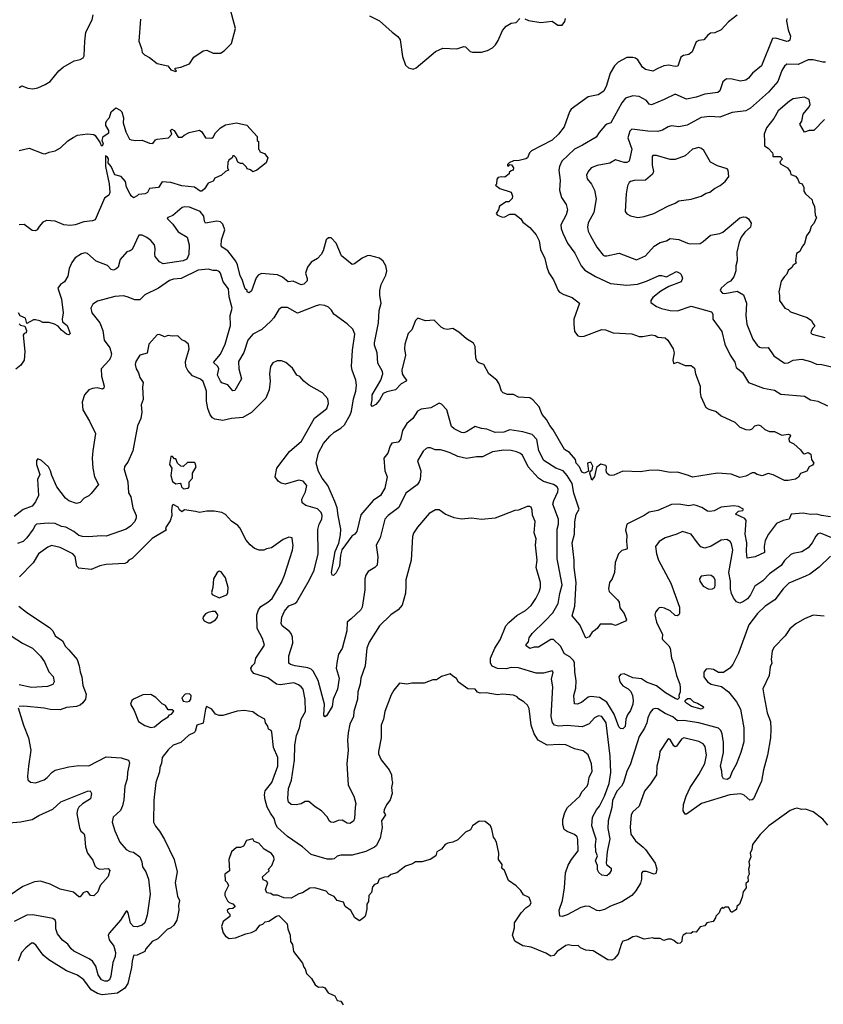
# Model space of a CAD drawing. Extents: x 1678431 to 1860718, y 384618 to 522882.
# Tile 371 of 473: x 1788279 to 1794748, y 427668 to 435597. Entities that reach past the tile are written whole.
import ezdxf

# ---------------------------------------------------------------- set-up
doc = ezdxf.new("R2010")
doc.units = 0

msp = doc.modelspace()

# ---------------------------------------------------------------- linework, layer by layer
at = {"layer": '0CON10XD'}
for points in [[(1789250.8, 435600.8), (1789237.5, 435425), (1789260, 435365), (1789265, 435333.3), (1789283.8, 435315), (1789325, 435291.9), (1789385, 435243.8), (1789470, 435225), (1789495, 435192.5), (1789535, 435180), (1789540, 435185), (1789530, 435195), (1789530, 435205), (1789575, 435213.3), (1789645, 435242.5), (1789681.2, 435295), (1789755, 435346.2), (1789785, 435352), (1789835, 435327.5), (1789895, 435328.1), (1789925, 435345.7), (1789984.4, 435405), (1790016, 435525), (1789958.1, 435745)], [(1788275, 435050), (1788295, 435063.8), (1788345, 435044.2), (1788385, 435040.6), (1788425, 435048.1), (1788485, 435074.4), (1788525, 435099.2), (1788595, 435185.8), (1788630, 435215), (1788717.5, 435265), (1788765, 435276.2), (1788790, 435290), (1788796.9, 435305), (1788801.9, 435425), (1788812.3, 435495), (1788862.9, 435595), (1788870.8, 435635)], [(1791095, 435628.6), (1791175, 435587.9), (1791277.3, 435497.3), (1791321.7, 435461.7), (1791341.5, 435435), (1791359.1, 435299.1), (1791385, 435231.2), (1791408.7, 435208.7), (1791445, 435198.6), (1791471.1, 435208.9), (1791625, 435340.4), (1791685, 435367.3), (1791798.3, 435361.7), (1791855, 435380.6), (1791867.4, 435377.4), (1791905, 435340.8), (1791925, 435334), (1791995.9, 435335.9), (1792045, 435348.6), (1792085, 435371.4), (1792109.4, 435395), (1792130.9, 435429.1), (1792165, 435508.8), (1792194.2, 435545), (1792235, 435568.6), (1792275, 435573.8), (1792305, 435606.7)], [(1794055, 435634), (1793985, 435579.2), (1793925, 435516.2), (1793875, 435491.2), (1793840.5, 435489.5), (1793817.3, 435472.7), (1793785, 435433.8), (1793745, 435430), (1793725, 435418.8), (1793691.7, 435338.3), (1793665, 435316.2), (1793622.7, 435307.3), (1793600, 435295), (1793576.6, 435223.4), (1793555, 435220.8), (1793505, 435230.8), (1793465, 435225.8), (1793415, 435204.4), (1793375, 435181.5), (1793315.9, 435195.9), (1793291.1, 435215), (1793253.8, 435273.8), (1793236.7, 435286.7), (1793215, 435291.5), (1793165, 435292.9), (1793095.3, 435254.7), (1793065.5, 435225), (1793031.8, 435165), (1793002.8, 435067.2), (1792979.7, 435020.3), (1792935, 434992.5), (1792855, 434976.2), (1792719.2, 434875), (1792705.8, 434855), (1792662.9, 434735), (1792615, 434675.6), (1792565, 434627.8), (1792399.7, 434540.3), (1792383.8, 434525), (1792366.7, 434485), (1792352.5, 434475), (1792298.3, 434461.7), (1792255, 434460), (1792220, 434445), (1792205, 434430), (1792205, 434420), (1792215, 434420), (1792225, 434430), (1792237, 434427), (1792252.5, 434405), (1792250, 434385), (1792235, 434380), (1792220, 434365), (1792220, 434355), (1792185, 434327.5), (1792155, 434332.5), (1792130, 434325), (1792118.3, 434311.7), (1792117.5, 434272.5), (1792110, 434265), (1792145, 434237.5), (1792235, 434207.5), (1792246.2, 434175), (1792243.8, 434156.2), (1792215, 434130), (1792195, 434128.8), (1792140, 434095), (1792133.3, 434065), (1792113.3, 434035), (1792125, 434022.5), (1792165, 434007.5), (1792185, 434010), (1792225, 434032), (1792265, 434030), (1792313.9, 433993.9), (1792330, 433965), (1792385, 433923.8), (1792435, 433863.8), (1792460, 433815), (1792472.2, 433745), (1792506.7, 433675), (1792521.1, 433605), (1792538.9, 433558.9), (1792575, 433501.2), (1792612, 433415), (1792625, 433402), (1792660, 433385), (1792725, 433360.8), (1792783.8, 433315), (1792740.5, 433185), (1792738.2, 433145), (1792745, 433086), (1792771.9, 433051.9), (1792795, 433045.3), (1792821.3, 433048.7), (1792965, 433102.5), (1792995, 433099.2), (1793055.6, 433075.6), (1793207.6, 433067.6), (1793265, 433044.3), (1793294.4, 433044.4), (1793365, 433058.9), (1793393.1, 433053.1), (1793415, 433040), (1793475, 433036), (1793496.7, 433015), (1793538.8, 432945), (1793546, 432915), (1793537.5, 432855), (1793540.7, 432830.7), (1793545, 432827.5), (1793575, 432838.8), (1793636.7, 432813.3), (1793685, 432811.2), (1793710.7, 432790.7), (1793717.8, 432745), (1793756.2, 432645), (1793755.6, 432595), (1793762.1, 432562.1), (1793803.2, 432473.2), (1793825, 432459.2), (1793885, 432440.8), (1793925.6, 432405.6), (1794036.2, 432356.2), (1794076.5, 432316.5), (1794125, 432295.7), (1794155, 432294), (1794175, 432301.2), (1794197.5, 432325), (1794225, 432333.8), (1794245, 432325.8), (1794277.3, 432297.3), (1794315, 432280), (1794355, 432280), (1794415, 432250.8), (1794465, 432258.8), (1794480, 432255), (1794483.3, 432245), (1794471.2, 432225), (1794471.4, 432201.4), (1794510.3, 432180.3), (1794562.7, 432132.7), (1794585, 432103.3), (1794595, 432100), (1794625, 432112.5), (1794647, 432097), (1794652.5, 432055), (1794670, 432025), (1794659.3, 432010.7), (1794632.5, 431995), (1794615, 431962.5), (1794565, 431943.3), (1794546.8, 431913.2), (1794525, 431896), (1794465, 431886.2), (1794435, 431886.7), (1794345, 431931.2), (1794305, 431942.5), (1794255, 431922.5), (1794215, 431933.3), (1794195, 431946.7), (1794175, 431946.7), (1794125, 431922), (1794075, 431911.4), (1794005, 431937.8), (1793895, 431944.4), (1793695, 431913.3), (1793662.5, 431925), (1793575, 431954.2), (1793515, 431950.8), (1793415, 431969.4), (1793342.4, 431967.6), (1793275, 431956.7), (1793135, 431962.5), (1793061.7, 431928.3), (1793043.6, 431926.4), (1793025, 431930), (1793005.9, 431945.9), (1792998.8, 431965), (1793002.5, 431995), (1792996.4, 432006.4), (1792957.7, 432017.7), (1792920.6, 431989.4), (1792905, 431917.5), (1792885, 431890), (1792867.5, 431945), (1792871.7, 431958.3), (1792887.3, 431972.7), (1792891.7, 432001.7), (1792875, 432032.5), (1792850, 432025), (1792858.3, 431961.7), (1792826, 431944), (1792805, 431952.9), (1792785.8, 431995.8), (1792758.8, 432025), (1792753.3, 432055), (1792705, 432112), (1792665, 432136), (1792574.1, 432294.1), (1792545, 432329.2), (1792518.2, 432378.2), (1792485, 432416.2), (1792472.9, 432445), (1792460.3, 432480.3), (1792410, 432535), (1792385, 432551.2), (1792295, 432555.8), (1792255, 432578.8), (1792205, 432578), (1792171.2, 432591.2), (1792156.1, 432606.1), (1792138.6, 432665), (1792120.8, 432695), (1792055.4, 432745.4), (1792015, 432819.2), (1791975, 432834.2), (1791962, 432845), (1791950, 432875), (1791944.2, 432965), (1791930.9, 432990.9), (1791875, 433026.2), (1791815, 433080), (1791765, 433111.2), (1791718.7, 433101.3), (1791695, 433106.9), (1791671.9, 433121.9), (1791615, 433178), (1791545, 433172), (1791485, 433193.3), (1791463.8, 433175), (1791435, 433098.8), (1791405, 433068.8), (1791378.8, 432985), (1791375.5, 432945), (1791384.3, 432895), (1791355.7, 432775.7), (1791358.6, 432745), (1791375, 432718.8), (1791393.3, 432695), (1791390, 432685), (1791348.6, 432665), (1791303.8, 432616.2), (1791235, 432599.4), (1791205, 432585.6), (1791176.3, 432533.7), (1791145, 432498.8), (1791115, 432482.5), (1791106.7, 432495), (1791115.8, 432535), (1791116, 432575), (1791187.1, 432692.9), (1791202.2, 432745), (1791200.5, 432765), (1791161.4, 432831.4), (1791156.9, 432915), (1791135.4, 432975), (1791135.3, 432995.3), (1791166.1, 433155), (1791171.1, 433255), (1791188.8, 433315), (1791177.5, 433375), (1791178, 433415), (1791188, 433465), (1791225, 433540), (1791232.9, 433575), (1791225.5, 433615.5), (1791205, 433651.2), (1791175, 433676.7), (1791135, 433686.7)], [(1792344.2, 435604.2), (1792375, 435589.2), (1792475, 435574.3), (1792565, 435584), (1792611.7, 435551.7), (1792645, 435553.8), (1792667.9, 435582.1), (1792672.2, 435605)], [(1794454.2, 435605), (1794451.4, 435585), (1794464.5, 435515), (1794484.4, 435465), (1794478.2, 435431.8), (1794467.5, 435422.5), (1794455, 435421.5), (1794365, 435448.9), (1794338, 435445), (1794249.4, 435225), (1794177.1, 435165), (1794145.4, 435124.6), (1794125, 435109.2), (1794080.9, 435100.9), (1794015, 435118.6), (1793968.8, 435121.2), (1793938, 435095), (1793915.7, 435025), (1793898.3, 435011.7), (1793795, 434995.9), (1793725, 434972), (1793645, 434957.5), (1793555, 434997.1), (1793465.6, 434954.4), (1793365, 434910), (1793345, 434915.8), (1793324, 434945), (1793265, 434978), (1793215, 434984), (1793155, 434966), (1793125, 434926), (1793038, 434765), (1793005, 434754.3), (1792988.3, 434741.7), (1792942.1, 434687.9), (1792919.3, 434650.7), (1792808.8, 434585), (1792745, 434554.4), (1792641.7, 434458.3), (1792623.1, 434415), (1792618.6, 434385), (1792628.5, 434305), (1792623.3, 434225), (1792640.6, 434165), (1792677.8, 434107.8), (1792687.8, 434065), (1792677.5, 434025), (1792634.4, 433945), (1792636.4, 433915), (1792651.2, 433878.8), (1792687.4, 433797.4), (1792746.7, 433716.7), (1792798.6, 433615), (1792828.8, 433578.8), (1792915, 433529.1), (1793033.7, 433473.7), (1793165, 433460), (1793252.8, 433467.2), (1793325, 433490.9), (1793425, 433535.6), (1793445, 433538.1), (1793485, 433527.1), (1793565, 433568), (1793592.5, 433555), (1793603.6, 433543.6), (1793613.3, 433515), (1793603.3, 433485), (1793505, 433449.5), (1793439.9, 433410.1), (1793375, 433360.8), (1793358, 433335), (1793360, 433320), (1793406, 433286), (1793445, 433270), (1793513.8, 433256.2)], [(1794764.1, 435255.9), (1794745, 435254.3), (1794665, 435272.5), (1794625, 435274), (1794545, 435236.9), (1794455, 435238.1), (1794436.3, 435223.7), (1794413.1, 435186.9), (1794380.2, 435099.8), (1794305.8, 435014.2), (1794162.5, 434885), (1794125, 434862.3), (1794015, 434849.4), (1793915, 434810.6), (1793835, 434816.7), (1793765, 434808.9), (1793652.4, 434747.6), (1793585, 434733.1), (1793525, 434743.1), (1793498.8, 434735), (1793453.8, 434706.2), (1793415, 434697.3), (1793335, 434698.5), (1793205, 434715.6), (1793191.3, 434698.7), (1793173.3, 434645), (1793206.5, 434555), (1793183.6, 434456.4), (1793165, 434446.9), (1793145, 434446.5), (1793075, 434468.6), (1793029.8, 434440.2), (1792926.2, 434423.8), (1792878.6, 434405), (1792854.6, 434375.4), (1792841.9, 434345), (1792846, 434315), (1792881.7, 434271.7), (1792905.7, 434225), (1792918.9, 434155), (1792901.1, 434045), (1792855, 433960), (1792850, 433925), (1792854.6, 433894.6), (1792872.9, 433855), (1792924.3, 433765), (1792975, 433700), (1792985, 433694.3), (1793005, 433695.6), (1793105, 433717.3), (1793245, 433663.3), (1793316, 433695), (1793385, 433774.2), (1793435, 433802.9), (1793485, 433815.8), (1793515, 433833.8), (1793585, 433828), (1793655, 433796), (1793675, 433792.5), (1793755, 433794.2), (1793779.7, 433810.3), (1793838.8, 433861.2), (1793915, 433874.2), (1793940, 433885), (1794075, 434001.9), (1794105, 434009.4), (1794127.1, 434007.1), (1794145, 433994), (1794167.3, 433957.3), (1794160.6, 433925), (1794115.3, 433884.7), (1794085.3, 433844.7), (1794069.6, 433805), (1794051.8, 433725), (1794054.2, 433655), (1794044.4, 433615.6), (1794044.4, 433575), (1794028.1, 433525), (1793999.3, 433490.7), (1793975, 433478.1), (1793924.6, 433435.4), (1793918.6, 433415), (1793935, 433395.7), (1793955, 433390.9), (1794055, 433410.8), (1794105, 433380), (1794129.4, 433315), (1794123.1, 433215), (1794131.1, 433145), (1794180.6, 433025), (1794215.6, 432975), (1794235, 432960.5), (1794255, 432954.4), (1794305, 432957.5), (1794348.6, 432888.6), (1794435, 432831.9), (1794465, 432834.4), (1794505, 432855.6), (1794575, 432862.5), (1794645, 432844.3), (1794693.1, 432823.1), (1794735, 432820), (1794905, 432779.2)], [(1794757.7, 434792.3), (1794670, 434705), (1794635, 434703.3), (1794595, 434690), (1794557.5, 434755), (1794575, 434780), (1794586.2, 434835), (1794634.1, 434895.9), (1794641.2, 434915), (1794633, 434953), (1794595, 434972), (1794505, 434958.6), (1794475, 434941.4), (1794385, 434864), (1794348, 434802), (1794290, 434725), (1794272.5, 434675), (1794273.3, 434615), (1794275, 434580), (1794303, 434563), (1794337.5, 434525), (1794342.5, 434515), (1794340, 434495), (1794400, 434495), (1794420, 434475), (1794398.3, 434451.7), (1794402.5, 434435), (1794460, 434405), (1794480, 434375), (1794485, 434350), (1794525, 434337.5), (1794543.6, 434313.6), (1794553.6, 434283.6), (1794577.5, 434275), (1794590, 434245), (1794590, 434215), (1794603.6, 434193.6), (1794657.5, 434145), (1794660, 434125), (1794677.5, 434095), (1794683.3, 434023.3), (1794692.5, 434005), (1794672.5, 433955), (1794649.3, 433930.7), (1794640, 433895), (1794612.5, 433855), (1794597.5, 433795), (1794573.9, 433766.1), (1794558.8, 433731.2), (1794532.5, 433715), (1794522.5, 433655), (1794530, 433635), (1794505, 433620), (1794495, 433600), (1794465, 433577.5), (1794455, 433547.5), (1794435, 433530), (1794408.3, 433491.7), (1794388.8, 433405), (1794396.2, 433375), (1794396.2, 433335), (1794436.7, 433275), (1794463.6, 433263.6), (1794483.9, 433243.9), (1794618.8, 433198.8), (1794652.5, 433175), (1794660, 433155), (1794677.5, 433135), (1794677.5, 433125), (1794661.2, 433108.8), (1794650, 433085), (1794647.5, 433075), (1794657.5, 433065), (1794758.8, 433038.8)], [(1788709.3, 434649.3), (1788745, 434665.6), (1788825, 434678), (1788875, 434671.2), (1788886, 434665), (1788926.1, 434606.1), (1788935, 434583.3), (1788945, 434583.3), (1788952.5, 434595), (1788943.3, 434625), (1788950, 434655), (1788996, 434685), (1788996, 434705), (1788973.3, 434745), (1788972, 434765), (1788980, 434785), (1789001.7, 434808.3), (1789014.6, 434855.4), (1789052, 434888), (1789088.9, 434868.9), (1789101.4, 434855), (1789114.1, 434805.9), (1789112.9, 434765), (1789132.5, 434695), (1789164, 434635), (1789175, 434628.6), (1789215, 434623.1), (1789265, 434627.5), (1789322.7, 434602.7), (1789350, 434600), (1789371.9, 434628.1), (1789385, 434634), (1789477.5, 434645), (1789502.5, 434675), (1789493.3, 434705), (1789503.8, 434716.2), (1789522.5, 434705), (1789555, 434650), (1789585, 434650), (1789603, 434667), (1789642.3, 434687.7), (1789725, 434705.8), (1789743.8, 434695), (1789774.3, 434644.3), (1789825, 434643.8), (1789835, 434650), (1789855.8, 434685), (1789896, 434725), (1789935, 434750), (1790025, 434766.9), (1790107.3, 434747.3), (1790190, 434655), (1790190, 434625), (1790200, 434615), (1790200, 434555), (1790210, 434545), (1790211.7, 434531.7), (1790248.3, 434518.3), (1790277.5, 434485), (1790262.5, 434445), (1790187.5, 434385), (1790155, 434372.5), (1790137, 434387), (1790110, 434395), (1790105, 434410), (1790075, 434440), (1790055, 434440), (1790035, 434450), (1790020, 434485), (1790005, 434500), (1789995, 434500), (1789990, 434485), (1789963.6, 434466.4), (1789953.6, 434446.4), (1789952.5, 434405), (1789960, 434385), (1789935, 434373.3), (1789904.1, 434345.9), (1789850, 434320), (1789835, 434297.5), (1789795, 434280), (1789766, 434235), (1789745, 434216.2), (1789732.5, 434215), (1789685, 434247.5), (1789585, 434258), (1789495, 434286.2), (1789425, 434290), (1789395, 434246.7), (1789325, 434236.7), (1789307.5, 434205), (1789290, 434195), (1789235, 434190), (1789225, 434177.5), (1789195, 434162.5), (1789175, 434177.5), (1789167.5, 434192.5), (1789138.3, 434248.3), (1789131.2, 434295), (1789095, 434333.8), (1789045, 434346.2), (1789015, 434413.3), (1788990, 434445), (1788992.5, 434475), (1788985, 434490), (1788970, 434500), (1788969.4, 434415), (1788998.9, 434275), (1789004.3, 434205), (1788996.2, 434185), (1788960.9, 434159.1), (1788887.5, 433985), (1788864, 433976), (1788795, 433970), (1788725, 433944.6), (1788685, 433940.5), (1788635, 433945.5), (1788564.4, 433975.6), (1788495, 433979.2), (1788464.3, 433965.7), (1788435, 433932.5), (1788420, 433905), (1788403.9, 433896.1), (1788380.3, 433900.3), (1788315, 433948), (1788275.7, 433945.7)], [(1788275, 434544.3), (1788355, 434563.3), (1788465, 434518.6), (1788485, 434517.1), (1788515, 434530), (1788565, 434540), (1788606.9, 434565), (1788665, 434621.1), (1788709.3, 434649.3)], [(1793255, 434004.4), (1793305, 434011.4), (1793383.6, 434036.4), (1793495, 434094.3), (1793555, 434118.1), (1793585, 434139.2), (1793685, 434150.6), (1793764.5, 434175.5), (1793805, 434200.8), (1793835, 434207.5), (1793872, 434238), (1793917.6, 434262.4), (1793957, 434293), (1793987.5, 434335), (1793982.5, 434385), (1793972.5, 434395), (1793895, 434418.8), (1793839.7, 434449.7), (1793785, 434543.3), (1793768.3, 434558.3), (1793745, 434567.5), (1793695, 434554.2), (1793635, 434500.6), (1793555, 434471.5), (1793515, 434471.5), (1793405, 434504.4), (1793375.8, 434504.2), (1793370, 434495), (1793370.6, 434425), (1793380.7, 434375), (1793373, 434353), (1793315, 434304.1), (1793225, 434301.8), (1793196.2, 434295), (1793184.2, 434285), (1793171.8, 434258.2), (1793159.4, 434195), (1793152.2, 434052.2), (1793165, 434033.8), (1793195, 434016.2), (1793255, 434004.4)], [(1791135, 433686.7), (1791095, 433696.7), (1791076.1, 433693.9), (1791035, 433676.2), (1790975, 433630), (1790955, 433626.7), (1790868, 433695), (1790825, 433796.7), (1790785, 433840), (1790765, 433840), (1790745, 433823.3), (1790722.9, 433735), (1790705.4, 433704.6), (1790676, 433675), (1790625, 433642.9), (1790595.6, 433605), (1790580, 433555), (1790593.2, 433513.2), (1790592.2, 433495), (1790565, 433467.1), (1790545, 433462), (1790480.7, 433490.7), (1790440, 433485), (1790393.2, 433523.2), (1790355, 433541.4), (1790225, 433552.9), (1790199.7, 433540.3), (1790182.2, 433517.8), (1790145, 433412.5), (1790125, 433397.5), (1790110, 433405), (1790110, 433415), (1790095, 433430), (1790085, 433453.3), (1790070.9, 433505), (1790054.4, 433535), (1790032.9, 433622.9), (1790017.7, 433652.3), (1789953.1, 433735), (1789908, 433765), (1789901.9, 433775), (1789903.5, 433825), (1789928.8, 433905), (1789915, 433949.2), (1789895, 433968.6), (1789865, 433975.6), (1789775, 433957.5), (1789766.7, 433975), (1789762, 434015), (1789731.5, 434051.5), (1789645, 434087.3), (1789609.1, 434090.9), (1789585.5, 434084.5), (1789510.3, 434019.7), (1789470, 434005), (1789466.2, 433995), (1789510.4, 433950.4), (1789555, 433887.8), (1789625.6, 433845), (1789643.5, 433785), (1789640.4, 433705), (1789625, 433667.8), (1789595, 433653.8), (1789435, 433632), (1789405, 433648), (1789370.5, 433690.5), (1789365.6, 433705.6), (1789369.3, 433755), (1789362.9, 433782.9), (1789335, 433819.2), (1789302.4, 433842.4), (1789265, 433862.5), (1789237.5, 433862.5), (1789183, 433747), (1789167.5, 433735), (1789141.4, 433728.6), (1789087.1, 433665), (1789070.8, 433605), (1789055, 433589.2), (1789035, 433580.8), (1789015.9, 433585.9), (1788985, 433616.2), (1788895, 433652.9), (1788824.1, 433714.1), (1788805, 433718), (1788777.5, 433712.5), (1788725, 433678), (1788697.4, 433642.6), (1788677.6, 433592.4), (1788665, 433532.5), (1788638.8, 433485), (1788606.1, 433463.9), (1788586.7, 433435), (1788615.8, 433345), (1788628.5, 433235), (1788621.5, 433185), (1788624.4, 433165), (1788660, 433135), (1788685, 433070), (1788675, 433060), (1788655, 433064.2), (1788615, 433095.8), (1788588.3, 433128.3), (1788560, 433145), (1788515, 433159.4), (1788465, 433158), (1788441.7, 433171.7), (1788405, 433180.8), (1788390.9, 433179.1), (1788335, 433150), (1788325, 433192.5), (1788282, 433212), (1788270, 433235)], [(1794805, 431592.6), (1794734.2, 431605), (1794695, 431614.7), (1794645, 431612.9), (1794585, 431623.5), (1794487.5, 431615), (1794472.5, 431575), (1794425, 431564.3), (1794370.9, 431539.1), (1794305.6, 431455), (1794278.3, 431401.7), (1794271.4, 431355), (1794274, 431305), (1794198.8, 431271.2), (1794135, 431260), (1794129.1, 431315), (1794130.9, 431385), (1794118.2, 431455), (1794127.5, 431565), (1794115, 431580.4), (1794040, 431615), (1794065, 431640), (1794100, 431645), (1794105.8, 431655), (1794065, 431675.5), (1794025, 431682.7), (1793925, 431672), (1793868.5, 431641.5), (1793835, 431636.2), (1793815, 431639.5), (1793769.2, 431669.2), (1793724.6, 431684.6), (1793705, 431688.9), (1793665, 431683.3), (1793585, 431696.8), (1793525, 431692.7), (1793415, 431644.5), (1793345, 431630.8), (1793306.4, 431603.6), (1793166.7, 431535), (1793156, 431485), (1793167, 431447), (1793163.1, 431395), (1793168.3, 431341.7), (1793165, 431334), (1793126.8, 431323.2), (1793099.4, 431295), (1793071.4, 431225), (1793065.8, 431145), (1793047.5, 431095), (1793025.7, 431065), (1793018.1, 431015), (1793025, 430991.2), (1793092, 430925), (1793104, 430905), (1793110.5, 430860.5), (1793144.2, 430814.2), (1793163.8, 430765), (1793155.7, 430754.3), (1793075, 430717.5), (1793045, 430728.8), (1792952, 430728), (1792927.5, 430695), (1792903.3, 430676.7), (1792887.5, 430665), (1792862.1, 430627.9), (1792835, 430615.7), (1792786.9, 430725), (1792725.8, 430795), (1792748.7, 430875), (1792759, 431065), (1792740.8, 431185), (1792741.6, 431245), (1792724.7, 431385), (1792744.7, 431455), (1792747.6, 431552.4), (1792758.8, 431611.2), (1792782.2, 431655), (1792738.8, 431785), (1792725, 431862), (1792685, 431927.3), (1792653.2, 431963.2), (1792594.4, 431984.4), (1792497.8, 432047.8), (1792457.7, 432125), (1792440.5, 432215), (1792405, 432255.5), (1792329.2, 432279.2), (1792225, 432292.9), (1792175, 432276.2), (1792105, 432272.5), (1792038.5, 432298.5), (1791995, 432304.5), (1791945, 432321.1), (1791875, 432277.1), (1791855, 432270), (1791835, 432271.5), (1791775, 432301.4), (1791755, 432322), (1791716.2, 432455), (1791675, 432500), (1791655, 432508), (1791588.2, 432471.8), (1791509.8, 432460.2), (1791481.2, 432445), (1791444, 432385), (1791395, 432346.2), (1791360.6, 432289.4), (1791344.5, 432215.5), (1791324.3, 432195.7), (1791275, 432186.7), (1791261.2, 432165), (1791242, 432105), (1791209.2, 432065), (1791219.2, 431965), (1791235.7, 431915), (1791217.1, 431825), (1791184.2, 431765), (1791124.4, 431725), (1791025, 431610), (1790991.8, 431475), (1790977.5, 431455), (1790953.2, 431436.8), (1790872.2, 431327.8), (1790860, 431285), (1790852.7, 431197.3), (1790825, 431143.3), (1790805, 431120), (1790795, 431122.5), (1790789.2, 431145), (1790819.1, 431315), (1790848.9, 431381.1), (1790862.4, 431447.6), (1790862.6, 431495), (1790843.1, 431605), (1790834.8, 431664.8), (1790815.7, 431715.7), (1790760.4, 431845), (1790714.1, 431904.1), (1790685, 431959.4), (1790666.5, 432025), (1790685, 432110), (1790724.7, 432185.3), (1790775, 432244.3), (1790810.8, 432275), (1790865, 432308.2), (1790892.7, 432335), (1790940, 432415), (1790949.6, 432445), (1790964.6, 432545), (1790983.6, 432605), (1790990, 432655), (1790985.7, 432695), (1790955.7, 432775), (1790950.6, 432805), (1790956.5, 432935), (1790975.7, 433065), (1790960.8, 433105), (1790915, 433147.1), (1790807.5, 433225), (1790788.3, 433258.3), (1790765, 433282.5), (1790735, 433295.7), (1790695, 433299.4), (1790665, 433293.1), (1790515, 433232.5), (1790435, 433278.9), (1790385, 433279.2), (1790365, 433263.8), (1790324.3, 433195), (1790301.2, 433168.8), (1790227.1, 433102.9), (1790155, 433065.4), (1790114.7, 433015.3), (1790082.3, 432917.7), (1790039.4, 432845), (1790042.2, 432785), (1790064.2, 432705), (1790009.7, 432610.3), (1789995, 432608.8), (1789955, 432656), (1789905, 432672.5), (1789894, 432685), (1789870.6, 432735), (1789882.2, 432785), (1789875, 432803.8), (1789840, 432835), (1789896.2, 432903.8), (1789934, 432985), (1789974.7, 433135), (1789973.3, 433215), (1789987.8, 433275), (1789965.9, 433365), (1789960.4, 433430.4), (1789917.9, 433485), (1789896.5, 433555), (1789885, 433568.6), (1789865, 433577.5), (1789835, 433577.3), (1789795, 433589.1), (1789715, 433579.2), (1789577.4, 433512.6), (1789517.9, 433507.9), (1789485, 433496), (1789395, 433435.9), (1789285, 433381.4), (1789245, 433341.2), (1789205, 433340), (1789145, 433364.2), (1789115, 433374.2), (1789045, 433366.4), (1788905, 433330.5), (1788868.6, 433305), (1788851.9, 433275), (1788860.6, 433235), (1788924.4, 433155), (1788947.5, 433095), (1788957.8, 433015), (1789004, 432955), (1789017.1, 432905), (1789011.1, 432875), (1789000, 432855), (1788934.4, 432785), (1788938, 432725), (1788960, 432645), (1788955, 432630), (1788945, 432622), (1788901.2, 432631.2), (1788865, 432628.1), (1788835, 432616.2), (1788800, 432575), (1788782.3, 432517.7), (1788786, 432455), (1788840.6, 432365), (1788888.6, 432265), (1788867.5, 432125), (1788862.5, 432065), (1788867.9, 431985), (1788880.5, 431915), (1788913.2, 431855), (1788855, 431780.3), (1788835, 431762.4), (1788797.3, 431742.7), (1788765, 431708.1), (1788735, 431701.9), (1788675, 431723.3), (1788647.1, 431745), (1788576.7, 431835), (1788537.8, 431925), (1788527.8, 431965), (1788509.4, 431995), (1788455, 432048), (1788425, 432060), (1788413.9, 432046.1), (1788414.2, 432015), (1788440.8, 431935), (1788422.9, 431895), (1788428.9, 431765), (1788406.6, 431713.4), (1788379.5, 431680.5), (1788307.6, 431652.4), (1788235, 431595.6)], [(1793513.8, 433256.2), (1793575, 433253.6), (1793685, 433290), (1793847.5, 433245), (1793858.9, 433225), (1793857.5, 433185), (1793930, 433085), (1793954.6, 432984.6), (1793998.6, 432895), (1794035, 432840), (1794045.8, 432795), (1794096, 432755), (1794146.7, 432675), (1794265, 432630), (1794354.4, 432614.4), (1794405, 432581.4), (1794595, 432564.2), (1794645.7, 432535.7), (1794704.2, 432524.2), (1794782.5, 432487.5)], [(1788275, 433147.5), (1788285, 433136.7), (1788320, 433130), (1788332.5, 433095), (1788330, 433075), (1788315, 433070), (1788307.5, 433055), (1788319.2, 432925), (1788315.8, 432855.8), (1788288.9, 432815), (1788247.2, 432782.8)], [(1794816.2, 431425), (1794725, 431461.3), (1794702.9, 431457.1), (1794687, 431437), (1794657.5, 431385), (1794625, 431343.3), (1794575, 431311.8), (1794505, 431299.2), (1794485, 431289.2), (1794435, 431242.5), (1794408, 431202), (1794315, 431134.4), (1794261.3, 431078.7), (1794196.7, 431035), (1794161.8, 430965), (1794136, 430934), (1794105, 430911.1), (1794075, 430898.2), (1794049.9, 430909.9), (1794025, 430941.8), (1794009, 430975), (1794000.7, 431015), (1793999.7, 431075), (1793985.9, 431145), (1794019.1, 431325), (1794008.8, 431375), (1793996.7, 431395), (1793969.8, 431409.8), (1793925, 431406.2), (1793845, 431356.9), (1793795, 431342.5), (1793761.4, 431351.4), (1793733.8, 431385), (1793683, 431453), (1793615, 431476.7), (1793568.8, 431455), (1793474.6, 431425.4), (1793425, 431395.6), (1793395.6, 431355), (1793404.3, 431295), (1793421.9, 431245), (1793519.4, 431059.4), (1793590, 430865), (1793590, 430815), (1793585.9, 430804.1), (1793570, 430795), (1793555, 430798.8), (1793515, 430836), (1793468.9, 430858.9), (1793445, 430864.2), (1793425, 430860), (1793415, 430850), (1793397.1, 430825), (1793391.1, 430805), (1793405.6, 430745.6), (1793453.3, 430645), (1793450, 430615), (1793454.3, 430605), (1793503.1, 430555), (1793514.4, 430535), (1793524.4, 430455), (1793542.5, 430415), (1793566.7, 430315), (1793592.3, 430245), (1793596, 430216), (1793594.7, 430185), (1793584.7, 430155), (1793587.2, 430135), (1793575, 430123.2), (1793555, 430129.4), (1793477.1, 430177.1), (1793405, 430232), (1793325, 430261.5), (1793285, 430289.4), (1793215, 430298.1), (1793145, 430329.1), (1793114.2, 430325), (1793101.8, 430305), (1793109.2, 430265), (1793133.3, 430233.3), (1793178, 430208), (1793198, 430188), (1793212.9, 430155), (1793217.5, 430115), (1793214.5, 430085.5), (1793195, 430033.3), (1793171.5, 429998.5), (1793158.8, 429965), (1793151.6, 429905), (1793135, 429885.5), (1793115, 429888.8), (1793101.7, 429901.7), (1793063.8, 430005), (1793005, 430100.3), (1792945, 430139.7), (1792875, 430146.8), (1792855, 430140.5), (1792801.9, 430098.1), (1792765, 430085.7), (1792745, 430087.5), (1792740.4, 430155), (1792755.4, 430215), (1792758.2, 430271.8), (1792747.5, 430345), (1792745, 430420), (1792735, 430438), (1792706.2, 430465), (1792665, 430491.2), (1792632.5, 430552.5), (1792575.8, 430605), (1792555, 430604.5), (1792455, 430543.6), (1792420, 430545), (1792385, 430534), (1792356.2, 430555), (1792356.7, 430565), (1792375, 430587.5), (1792380.6, 430619.4), (1792403.1, 430655), (1792509.5, 430755), (1792569.2, 430820.8), (1792614.6, 430895), (1792626, 430975), (1792645.9, 431045), (1792614.1, 431214.1), (1792604.6, 431255), (1792604.4, 431495), (1792616.1, 431535), (1792616.1, 431573.9), (1792570, 431695), (1792577.8, 431725), (1792611.8, 431795), (1792612.9, 431815), (1792605, 431835.6), (1792575, 431854.5), (1792495, 431877.8), (1792455, 431905.6), (1792370.9, 431995), (1792325, 432090.8), (1792305, 432107.1), (1792277.4, 432117.4), (1792235, 432127.3), (1792175, 432129.5), (1792085, 432115.6), (1792005, 432075.8), (1791955, 432075.8), (1791875, 432062.9), (1791805, 432078.6), (1791745, 432110), (1791695.6, 432125.6), (1791665, 432134.2), (1791622.3, 432132.3), (1791585, 432148), (1791565, 432150), (1791550, 432145), (1791527.6, 432122.4), (1791481.4, 432045), (1791506.7, 431965), (1791502.2, 431895), (1791495.4, 431874.6), (1791477.8, 431852.2), (1791388.1, 431785), (1791331.3, 431668.7), (1791244.7, 431605.3), (1791217.1, 431575), (1791179.4, 431425), (1791149.2, 431365), (1791162.7, 431272.7), (1791155.8, 431205), (1791137.5, 431185), (1791085, 431152.5), (1791065.4, 431125), (1791056.4, 431095), (1791056.7, 431005), (1791035.6, 430865), (1791024.3, 430845), (1790947.3, 430772.7), (1790915.5, 430744.5), (1790911.8, 430675), (1790875, 430532.5), (1790845, 430487.5), (1790833.3, 430435), (1790826.5, 430375), (1790849.2, 430295), (1790838, 430205), (1790802.9, 430125), (1790794.3, 430065), (1790747.9, 429992.1), (1790735, 429982), (1790725.8, 429995.8), (1790731.9, 430085), (1790725.5, 430115), (1790681.6, 430275), (1790639.9, 430349.9), (1790625, 430365.5), (1790598.8, 430378.8), (1790495, 430392.8), (1790458.8, 430405), (1790445.7, 430415.7), (1790445.4, 430475), (1790476.4, 430575), (1790473.6, 430623.6), (1790463.1, 430653.1), (1790450.5, 430670.5), (1790390.6, 430715), (1790384.4, 430735), (1790389.4, 430785), (1790411.5, 430835), (1790445, 430878.1), (1790494.6, 430895.4), (1790510.8, 430909.2), (1790612.2, 431085), (1790650.4, 431165), (1790682.2, 431295), (1790677.6, 431492.4), (1790689.5, 431535), (1790710.9, 431575), (1790714.4, 431605), (1790705, 431629.2), (1790675, 431657.8), (1790583.3, 431685), (1790552.5, 431705), (1790550, 431735), (1790579.6, 431795), (1790590, 431845), (1790561.8, 431881.8), (1790525, 431888.5), (1790415, 431856.1), (1790384.7, 431864.7), (1790360.5, 431880.5), (1790335.5, 431915), (1790349.4, 431985), (1790451.7, 432118.3), (1790547, 432203), (1790651.8, 432388.2), (1790751.2, 432465), (1790765.8, 432505), (1790760, 432545), (1790715, 432592.5), (1790605, 432653.3), (1790565, 432686.7), (1790535, 432723.3), (1790510, 432735), (1790475, 432791.2), (1790420, 432835), (1790385, 432848.8), (1790350.7, 432849.3), (1790317, 432833), (1790298.8, 432805), (1790290.8, 432745), (1790294.4, 432685), (1790287.1, 432615), (1790259.8, 432550.2), (1790145, 432432.9), (1790075.4, 432394.6), (1789985, 432386.4), (1789915, 432368.9), (1789849.2, 432379.2), (1789830.7, 432390.7), (1789811.5, 432415), (1789792.7, 432465), (1789782.5, 432525), (1789783.8, 432605), (1789755, 432682.5), (1789735, 432702.2), (1789669.9, 432729.9), (1789632, 432772), (1789616.4, 432805), (1789612.5, 432845), (1789643.8, 432945), (1789636.7, 432985), (1789608.3, 433008.3), (1789585, 433017.5), (1789551.7, 433051.7), (1789505, 433047.5), (1789475, 433052.5), (1789445, 433043.8), (1789405, 433062.5), (1789385, 433058), (1789318.5, 432985), (1789305, 432912.5), (1789246.7, 432895), (1789215, 432843.3), (1789209.5, 432819.5), (1789216.2, 432785), (1789234.2, 432754.2), (1789245.7, 432715), (1789271.4, 432675), (1789267.7, 432637.7)], [(1789267.7, 432637.7), (1789271.7, 432538.3), (1789257.5, 432495), (1789262.9, 432435), (1789252.9, 432385), (1789226.7, 432325), (1789190.8, 432125), (1789148.8, 432035), (1789122.3, 431997.7), (1789118.8, 431975), (1789148.9, 431875), (1789155, 431787.5), (1789173.5, 431753.5), (1789190, 431665), (1789217.5, 431605), (1789217.5, 431585), (1789205.5, 431555), (1789171.3, 431518.7), (1789135.3, 431494.7), (1788975, 431437.5), (1788935, 431440.6), (1788835, 431431.1), (1788785, 431434.4), (1788755, 431443.5), (1788714.2, 431475), (1788649.5, 431509.5), (1788615, 431516.6), (1788565, 431539.1), (1788507.3, 431542.7), (1788415, 431534.5), (1788402.2, 431525), (1788388.5, 431495), (1788335.6, 431425), (1788305.6, 431395), (1788260.9, 431379.1)], [(1789598.3, 431818.3), (1789635, 431823.3), (1789642.5, 431835), (1789642.5, 431875), (1789670, 431905), (1789670, 431945), (1789700, 431995), (1789690, 432025), (1789685, 432030), (1789628.3, 432031.7), (1789595, 432000), (1789575, 432002.5), (1789550, 432025), (1789535, 432060), (1789525, 432060), (1789508.3, 432078.3), (1789495, 432080), (1789484.2, 432015), (1789502.5, 431985), (1789496.4, 431926.4), (1789509.3, 431879.3), (1789535, 431860), (1789570, 431865), (1789577, 431857), (1789580, 431835), (1789598.3, 431818.3)], [(1790475.9, 431394.1), (1790472.5, 431425), (1790445, 431428.8), (1790400.3, 431409.7), (1790305, 431343.8), (1790265, 431336.2), (1790245, 431324), (1790206.2, 431326.2), (1790169.3, 431339.3), (1790135, 431366.7), (1790102.5, 431405), (1790052, 431505), (1790036, 431525), (1789985, 431558.8), (1789935, 431612.5), (1789905, 431627.5), (1789845, 431640), (1789785, 431640), (1789725, 431627.5), (1789695, 431637.5), (1789605, 431650), (1789585, 431632.5), (1789565, 431650), (1789555, 431670), (1789515, 431692.5), (1789507.5, 431685), (1789500, 431645), (1789503.3, 431605), (1789489.5, 431560.5), (1789452.5, 431505), (1789457.5, 431485), (1789345, 431419.2), (1789183, 431257), (1789156.7, 431245), (1789141.2, 431225), (1789125, 431217.5), (1788975, 431208.8), (1788925, 431200), (1788905, 431190.5), (1788855, 431169.4), (1788755, 431179.4), (1788737.5, 431197.5), (1788725, 431274), (1788705.6, 431295), (1788605, 431347.8), (1788535, 431361.4), (1788505, 431348.6), (1788430, 431295), (1788386.7, 431223.3), (1788278.5, 431111.5)], [(1794805, 431276.9), (1794715, 431189.4), (1794638.5, 431131.5), (1794605, 431114.4), (1794469.4, 431060.6), (1794425, 431013.1), (1794357.5, 430925), (1794279.4, 430875), (1794217.5, 430815), (1794148.1, 430725), (1794064, 430495), (1794018.8, 430405), (1793995, 430376.2), (1793945, 430340), (1793905, 430341.2), (1793863, 430363), (1793825, 430370.6), (1793805, 430366), (1793786.1, 430343.9), (1793787.1, 430305), (1793816, 430265), (1793845, 430247.1), (1793927.9, 430227.9), (1793984.3, 430185), (1794050, 430105), (1794080.6, 430045), (1794088.9, 429998.9), (1794108.9, 429895), (1794107.7, 429782.3), (1794083.5, 429695), (1794045, 429598.8), (1794012.2, 429537.8), (1793995, 429491.2), (1793975, 429478.9), (1793945, 429484.2), (1793933.1, 429505), (1793931.2, 429545), (1793921.2, 429585), (1793944.7, 429695), (1793943.3, 429775), (1793933.4, 429845), (1793922.2, 429872.2), (1793905, 429891.8), (1793745, 429934.1), (1793622.6, 429952.6), (1793575, 429951.1), (1793535, 429983.8), (1793475, 430010.5), (1793415, 430046.7), (1793395, 430051.1), (1793374.6, 430045.4), (1793355, 430018), (1793335.5, 429975), (1793327.3, 429935), (1793308.3, 429891.7), (1793264.6, 429825), (1793195.5, 429605), (1793165, 429543.8), (1793140.5, 429455), (1793123.1, 429425), (1793084.4, 429385), (1793050.2, 429309.8), (1793045, 429252.5), (1793016.7, 429145), (1793013.8, 429085), (1793028.1, 429001.9), (1793008, 428895), (1793000, 428805), (1793003.6, 428793.6), (1793038.8, 428765), (1793040, 428745), (1793025, 428717.5), (1793005, 428703.3), (1792965, 428706.7), (1792939.3, 428729.3), (1792930.7, 428750.7), (1792930, 428785), (1792914.4, 428824.4), (1792931.2, 428865), (1792917.1, 428895), (1792913.6, 428955), (1792918.2, 428998.2), (1792905, 429038.8), (1792884.5, 429105), (1792889.5, 429175), (1792922.3, 429235), (1792945.7, 429264.3), (1792985.8, 429344.2), (1793022.5, 429445), (1793038, 429535), (1793033.1, 429665), (1792999.5, 429935), (1792965.3, 429985.3), (1792939.1, 429990.9), (1792905, 429975.7), (1792863.4, 429926.6), (1792807.7, 429902.3), (1792685, 429912.2), (1792615, 429907.7), (1792585, 429916.9), (1792566.4, 429936.4), (1792556.4, 429986.4), (1792571.6, 430225), (1792559.4, 430285), (1792573.6, 430343.6), (1792565, 430353.3), (1792495, 430334.4), (1792435, 430333.5), (1792295, 430377.7), (1792235, 430379.1), (1792195, 430370), (1792125, 430373.5), (1792081.3, 430391.3), (1792067.8, 430415), (1792068.9, 430455), (1792104.4, 430535), (1792146, 430604), (1792193.3, 430715), (1792216.4, 430743.6), (1792279.8, 430800.2), (1792349.8, 430840.2), (1792395, 430880), (1792433.1, 430935), (1792461.1, 430988.9), (1792471.1, 431025), (1792472.2, 431065), (1792435.6, 431185), (1792445.5, 431244.5), (1792430.5, 431365), (1792436.2, 431415), (1792420.5, 431465), (1792427.6, 431555), (1792407, 431607), (1792405, 431646.7), (1792395, 431670), (1792385, 431678), (1792365, 431675.8), (1792295, 431647.1), (1792265, 431644.2), (1792105, 431582.9), (1791995, 431571.4), (1791915, 431581.4), (1791835, 431575.7), (1791775, 431584.3), (1791703.3, 431615), (1791655, 431648.8), (1791625, 431648.8), (1791575, 431621.2), (1791479.8, 431510.2), (1791447.9, 431462.1), (1791441.1, 431435), (1791429.5, 431245), (1791388.1, 431085), (1791387.1, 431035), (1791385, 430980), (1791358.3, 430881.7), (1791326.2, 430845), (1791266.2, 430805), (1791175, 430716), (1791092.9, 430585), (1791073.1, 430535), (1791060, 430395), (1791025.6, 430295), (1791019.4, 430245), (1791001.5, 430185), (1790998.9, 430125), (1790968.1, 430025), (1790966.4, 429985), (1790936.7, 429925), (1790922.5, 429855), (1790917.8, 429795), (1790921.9, 429715), (1790912.2, 429605), (1790922.5, 429435), (1790949.2, 429379.2), (1790968.9, 429345), (1790985.6, 429285), (1790978.9, 429255), (1790975, 429163.3), (1790965, 429143.8), (1790935, 429123.3), (1790915, 429128), (1790875, 429152.2), (1790841.8, 429148.2), (1790805, 429131.4), (1790783.8, 429135), (1790770, 429145), (1790755.8, 429175), (1790709.2, 429225), (1790657.4, 429257.4), (1790605, 429302.5), (1790577.8, 429302.2), (1790545, 429283.5), (1790505, 429273.6), (1790465, 429276.9), (1790441.9, 429295), (1790437.1, 429325), (1790442.3, 429405), (1790467.3, 429472.7), (1790492.1, 429635), (1790492.9, 429755), (1790507.2, 429832.8), (1790530.8, 429895), (1790545, 429963.3), (1790580, 430025), (1790578, 430122), (1790560, 430205), (1790545.3, 430225.3), (1790521.9, 430241.9), (1790485, 430256.4), (1790375, 430239.5), (1790346.1, 430246.1), (1790275, 430296.2), (1790162.9, 430332.9), (1790144.3, 430355), (1790140, 430375), (1790152.5, 430397.5), (1790172.5, 430415), (1790180, 430455), (1790248.8, 430561.2), (1790232.9, 430615), (1790189.6, 430695), (1790186.7, 430805), (1790201.9, 430845), (1790219.1, 430870.9), (1790276, 430905), (1790311.4, 430935), (1790385, 431064), (1790410.5, 431125), (1790475.5, 431325), (1790480.5, 431365), (1790475.9, 431394.1)], [(1789885, 430942.5), (1789945, 430966.7), (1789953.8, 430985), (1789956.2, 431025), (1789935, 431102.5), (1789901.7, 431151.7), (1789885, 431156.7), (1789867.5, 431145), (1789838.8, 431095), (1789833.8, 431025), (1789822.5, 430985), (1789829.3, 430969.3), (1789885, 430942.5)], [(1793825, 431010), (1793855, 431014.2), (1793873.8, 431025), (1793878.1, 431045), (1793876.5, 431085), (1793865.3, 431105.3), (1793845, 431120), (1793825, 431124.3), (1793763.8, 431115), (1793752, 431095), (1793752.5, 431075), (1793781.2, 431035), (1793825, 431010)], [(1788273.1, 430873.1), (1788334.6, 430824.6), (1788520.2, 430700.2), (1788544.3, 430675), (1788565, 430634.2), (1788622.5, 430595), (1788648.3, 430548.3), (1788673.8, 430523.8), (1788740.5, 430445), (1788758.6, 430395), (1788764.4, 430344.4), (1788780, 430305), (1788788, 430235), (1788814.4, 430165), (1788808.1, 430125), (1788788.1, 430095), (1788765, 430077.8), (1788735, 430066.2), (1788655, 430057.9), (1788605, 430039.4), (1788525, 430042.5), (1788475, 430053.8), (1788310.9, 430069.1), (1788275, 430066)], [(1789795, 430738.8), (1789815, 430741.2), (1789855, 430763.3), (1789870, 430785), (1789872.5, 430805), (1789855, 430830), (1789828.3, 430831.7), (1789795, 430822.5), (1789775, 430812.5), (1789755, 430787.5), (1789753.9, 430773.9), (1789762.5, 430755), (1789795, 430738.8)], [(1794755, 430794.5), (1794665, 430802.9), (1794595, 430772.5), (1794527.7, 430732.3), (1794478.8, 430691.2), (1794440, 430635), (1794350.8, 430545), (1794335.5, 430514.5), (1794327.5, 430445), (1794332.2, 430415), (1794320.6, 430385), (1794310.5, 430315), (1794261.1, 430208.9), (1794270.6, 430145), (1794296.7, 430015), (1794321.9, 429945), (1794326.5, 429885), (1794322.2, 429815), (1794299.5, 429675), (1794265.6, 429555), (1794251.1, 429465), (1794186.4, 429323.6), (1794175, 429314), (1794155, 429312.5), (1794111.5, 429351.5), (1794085, 429362.7), (1793994.7, 429355.3), (1793768, 429285), (1793645, 429198.8), (1793635, 429200), (1793619.2, 429225), (1793622.6, 429277.4), (1793644.4, 429345), (1793676.9, 429413.1), (1793745, 429517.5), (1793793.4, 429606.6), (1793807.5, 429675), (1793797.5, 429745), (1793781.4, 429765), (1793745, 429783.6), (1793625, 429813.3), (1793605, 429804.4), (1793565, 429747.1), (1793555, 429742.5), (1793545, 429750), (1793515, 429801.4), (1793505, 429806), (1793493, 429797), (1793430.8, 429705), (1793425.7, 429655), (1793406.9, 429585), (1793404.2, 429515), (1793357.2, 429442.8), (1793307.1, 429385), (1793266.3, 429263.7), (1793215, 429218.6), (1793201.1, 429195), (1793191.8, 429095), (1793199.4, 429039.4), (1793235.8, 428985), (1793297.5, 428932.5)], [(1788165, 430665.6), (1788301.2, 430575), (1788382, 430535), (1788445, 430472), (1788479.4, 430425), (1788514.6, 430344.6), (1788548.3, 430308.3), (1788557.5, 430265), (1788545.5, 430244.5), (1788502.6, 430227.4), (1788375, 430220), (1788275, 430239.6)], [(1793297.5, 428932.5), (1793315.8, 428915), (1793395, 428803.8), (1793407.8, 428755), (1793398.8, 428721.2), (1793385, 428716), (1793325, 428738.5), (1793295, 428737.5), (1793282.9, 428725), (1793284.4, 428675), (1793276.2, 428643.8), (1793238.9, 428581.1), (1793205.8, 428544.2), (1793125, 428494.4), (1793035, 428458.5), (1792985, 428431.4), (1792945, 428422), (1792925, 428424.2), (1792865, 428455.6), (1792835, 428458.9), (1792795, 428446.7), (1792685, 428387.5), (1792645, 428374), (1792626.7, 428376.7), (1792620, 428425), (1792647.9, 428505), (1792663.8, 428605), (1792673.3, 428726.7), (1792692.7, 428787.3), (1792720.9, 428835), (1792775.4, 428905), (1792771.5, 428995), (1792765, 429015.7), (1792745.9, 429035.9), (1792685, 429060), (1792662.9, 429075), (1792650, 429115), (1792650, 429155), (1792667.2, 429212.8), (1792687.8, 429252.2), (1792786.6, 429343.4), (1792805, 429379.2), (1792846.5, 429425), (1792855.4, 429445), (1792862.2, 429495), (1792886.9, 429545), (1792881.5, 429605), (1792855, 429676), (1792815, 429710), (1792744.4, 429724.4), (1792675, 429756.9), (1792625, 429760.6), (1792525, 429755.5), (1792452.9, 429795), (1792418.9, 429845), (1792396.5, 429915), (1792379.5, 430049.5), (1792367.3, 430077.3), (1792337.5, 430105), (1792297, 430127), (1792282.5, 430145), (1792255, 430156.7), (1792165, 430165.7), (1792125, 430161.2), (1792033, 430177), (1791984.1, 430174.1), (1791965, 430182.5), (1791945, 430206.2), (1791885, 430208.8), (1791812.3, 430262.3), (1791795, 430292.5), (1791765, 430310), (1791745, 430330), (1791675, 430306.7), (1791635, 430280), (1791605, 430280), (1791535, 430253.8), (1791435, 430253.3), (1791395, 430246.2), (1791335, 430253.3), (1791291.2, 430198.8), (1791270.3, 430159.7), (1791217.5, 430025), (1791208.6, 429965), (1791187.5, 429915), (1791188.9, 429815), (1791166.9, 429705), (1791167.1, 429685), (1791187.6, 429637.6), (1791253.8, 429555), (1791271.2, 429515), (1791275.7, 429475.7), (1791279.2, 429455), (1791271.2, 429415), (1791276.1, 429366.1), (1791260, 429315), (1791231.2, 429275), (1791214, 429235), (1791211.2, 429215), (1791224, 429195), (1791191.4, 429145), (1791197, 429093), (1791180.6, 429005), (1791148.1, 428945), (1791135, 428932.2), (1791065, 428899.4), (1790955, 428868.9), (1790865, 428870), (1790835, 428860), (1790810, 428840), (1790794.4, 428835.6), (1790755, 428837.5), (1790625, 428874.4), (1790555.4, 428935.4), (1790435, 429019.4), (1790355, 429090.8), (1790339.4, 429115), (1790328.5, 429165), (1790296.4, 429206.4), (1790271.2, 429255), (1790255.4, 429315), (1790249.6, 429355), (1790255, 429386.2), (1790307.1, 429455), (1790356.7, 429585), (1790355.4, 429655), (1790323.1, 429735), (1790308.6, 429858.6), (1790302, 429872), (1790282.5, 429885), (1790276.7, 429906.7), (1790257.5, 429935), (1790252.5, 429965), (1790195, 429992.5), (1790154.2, 430024.2), (1790085, 430034), (1790030.5, 430029.5), (1789915, 429993.3), (1789885, 429993.3), (1789855, 430003.3), (1789826.7, 430045), (1789783, 430067), (1789773.8, 430045), (1789755, 429933.3), (1789703.6, 429916.4), (1789690, 429865), (1789680, 429855), (1789641.2, 429835), (1789575, 429777.5), (1789515, 429754), (1789475, 429718), (1789426.2, 429655), (1789420.3, 429609.7), (1789407.1, 429575), (1789405, 429540), (1789374.4, 429455), (1789359.1, 429310.9), (1789357.1, 429135), (1789371.3, 429101.3), (1789405, 429061.2), (1789444.6, 428994.6), (1789521.8, 428835), (1789545.6, 428735), (1789531.4, 428645), (1789548.9, 428538.9), (1789564.3, 428505), (1789556.9, 428465), (1789560, 428425), (1789542.9, 428345), (1789519.4, 428305), (1789495, 428282.9), (1789465, 428269.5), (1789390, 428195), (1789344.5, 428175), (1789294.6, 428115.4), (1789285, 428093.8), (1789225, 428064), (1789195, 428061.2), (1789184.7, 428014.7), (1789179.3, 427965), (1789148.7, 427835), (1789125, 427797.1), (1789065, 427756.5), (1788943.8, 427743.8), (1788905, 427755.8), (1788855, 427785.3), (1788795, 427865.6), (1788745, 427902.2), (1788655, 427938.5), (1788512.2, 428025), (1788467.3, 428065), (1788412.3, 428142.3), (1788389.2, 428159.2), (1788375, 428160.5), (1788327.2, 428122.8), (1788292.2, 428085), (1788265.5, 428015)], [(1789335, 429898), (1789365, 429903.8), (1789425, 429953.3), (1789475, 429982.5), (1789485, 430000), (1789500, 430005), (1789518.3, 430028.3), (1789505, 430040), (1789475, 430040), (1789453, 430073), (1789425, 430087.5), (1789375, 430137.5), (1789335, 430162.5), (1789270.7, 430159.3), (1789193.9, 430126.1), (1789182.5, 430115), (1789170, 430085), (1789200, 430035), (1789236.2, 429945), (1789285, 429912.9), (1789335, 429898)], [(1789625, 430103.3), (1789645, 430110), (1789657.5, 430125), (1789660, 430155), (1789645, 430167.5), (1789610, 430165), (1789583, 430137), (1789595, 430110), (1789625, 430103.3)], [(1793765, 430044.6), (1793686.9, 430065), (1793645, 430092.3), (1793634.7, 430105), (1793634.7, 430115.3), (1793655, 430130), (1793675, 430131.4), (1793702.5, 430102.5), (1793735, 430092.2), (1793779.2, 430065), (1793784, 430055), (1793765, 430044.6)], [(1788266.2, 430055), (1788310, 429915), (1788350.6, 429815), (1788369.2, 429715), (1788348.6, 429585), (1788340.6, 429505), (1788345, 429476.7), (1788365, 429455.8), (1788405, 429451.4), (1788474.6, 429475.4), (1788500.8, 429495), (1788541.3, 429538.7), (1788565.6, 429554.4), (1788675, 429581.4), (1788755, 429590), (1788835, 429587.1), (1788975, 429662), (1789095, 429654), (1789155, 429633.3), (1789163.6, 429613.6), (1789145.6, 429535), (1789143.3, 429485), (1789125.6, 429425), (1789117.8, 429315), (1789105.8, 429265.8), (1789090.2, 429229.8), (1789030, 429175), (1789022.5, 429135), (1789044, 429065), (1789084.2, 428975), (1789135, 428914.3), (1789165, 428898), (1789195, 428892), (1789246.4, 428856.4), (1789263.1, 428815), (1789266.2, 428775), (1789293.8, 428735), (1789304.4, 428704.4), (1789315.6, 428675), (1789328.8, 428555), (1789305.6, 428385), (1789285.6, 428325), (1789265, 428306.5), (1789225, 428292.9), (1789195, 428295.5), (1789171.9, 428321.9), (1789151.2, 428405), (1789145, 428417.5), (1789135, 428417.5), (1789090, 428345), (1789002.2, 428245), (1788991.9, 428225), (1788998.3, 428188.3), (1789035.4, 428135.4), (1789050, 428085), (1789047.1, 428052.9), (1789027.5, 428005), (1789011.8, 427895), (1789000.6, 427865), (1788985, 427855.5), (1788965, 427853.6), (1788936, 427866), (1788911.1, 427905), (1788892.7, 427975), (1788865, 428014.6), (1788838.6, 428035), (1788715.3, 428095.3), (1788691.9, 428115), (1788665, 428152.5), (1788624.7, 428184.7), (1788584.4, 428235), (1788570.8, 428275), (1788569.5, 428329.5), (1788563.3, 428345), (1788545, 428358), (1788385, 428389.5), (1788335, 428386.5), (1788235, 428334.4)], [(1788195, 429130), (1788285, 429137.1), (1788380, 429155), (1788431.9, 429188.1), (1788545, 429240), (1788611.2, 429298.8), (1788825, 429385.5), (1788845.8, 429385.8), (1788856.2, 429365), (1788847.6, 429322.4), (1788785, 429282.5), (1788755, 429255.6), (1788743.1, 429235), (1788738.9, 429205), (1788759.5, 429089.5), (1788771.9, 429061.9), (1788794.2, 429044.2), (1788801.2, 429031.2), (1788809.2, 428935), (1788824.4, 428885), (1788868.9, 428828.9), (1788885, 428783.3), (1788901.2, 428765), (1788925, 428757.1), (1788992, 428762), (1789003.8, 428745), (1788992.3, 428697.7), (1788926, 428625), (1788908, 428575), (1788875, 428542.5), (1788850, 428545), (1788827.5, 428575), (1788816.4, 428576.4), (1788790, 428565), (1788765, 428532.5), (1788755, 428533.3), (1788711.7, 428571.7), (1788605, 428594.1), (1788525, 428636.7), (1788445, 428660.8), (1788397.5, 428655), (1788304.5, 428615.5), (1788195, 428542.2)], [(1794785, 429111.2), (1794745, 429160), (1794665, 429218.8), (1794605, 429240), (1794575, 429237.5), (1794535, 429246.7), (1794517, 429243), (1794481.7, 429228.3), (1794365, 429146), (1794308.8, 429105), (1794238.8, 429035), (1794178.8, 428955), (1794172.5, 428915), (1794158.8, 428885), (1794163.3, 428855), (1794148.8, 428815), (1794153.3, 428785), (1794146.7, 428755), (1794150, 428715), (1794140, 428695), (1794142.5, 428657.5), (1794125, 428640), (1794126.2, 428605), (1794102.5, 428575), (1794095, 428530), (1794072.5, 428475), (1794052.5, 428455), (1794049.3, 428430.7), (1794015, 428410), (1794005, 428410), (1793985, 428450), (1793955, 428450), (1793945, 428440), (1793935, 428450), (1793920, 428435), (1793910, 428405), (1793881.7, 428378.3), (1793880, 428365), (1793860, 428335), (1793810, 428325), (1793795, 428300), (1793755, 428292.5), (1793725, 428250), (1793698.3, 428251.7), (1793681.7, 428238.3), (1793645, 428240), (1793620, 428225), (1793610.7, 428209.3), (1793610, 428175), (1793595, 428160), (1793575, 428157.5), (1793545, 428182.5), (1793521.7, 428191.7), (1793495, 428192.5), (1793465, 428182.5), (1793435, 428196.7), (1793387, 428197), (1793375, 428202.5), (1793305, 428193.3), (1793245, 428216.7), (1793215, 428212.5), (1793175, 428187.5), (1793135, 428177.5), (1793122.7, 428157.3), (1793097, 428073), (1793065, 428033.3), (1793045, 428023.8), (1793012.5, 428025), (1792895, 428100), (1792835, 428103.8), (1792793.9, 428123.9), (1792775, 428142.5), (1792735, 428140), (1792695, 428146.7), (1792675, 428141.2), (1792605, 428093.8), (1792578.7, 428061.3), (1792555, 428055.8), (1792515, 428081.1), (1792395, 428127.3), (1792329.5, 428139.5), (1792265, 428177.8), (1792244.5, 428225), (1792261.1, 428285), (1792262.9, 428325), (1792314.5, 428405.5), (1792354.1, 428445.9), (1792385, 428466.7), (1792396.4, 428486.4), (1792379.3, 428529.3), (1792335, 428550), (1792312.5, 428585), (1792275, 428622.5), (1792212.5, 428665), (1792180, 428745), (1792160, 428765), (1792162.5, 428795), (1792133.3, 428835), (1792136.7, 428885), (1792116.2, 428975), (1792102, 429002)], [(1792102, 429002), (1792093.3, 429015), (1792079.3, 429079.3), (1792067.5, 429105), (1792025, 429140), (1791978.3, 429141.7), (1791924.1, 429105.9), (1791906.4, 429073.6), (1791867, 429053), (1791805, 428992.5), (1791766.4, 428973.6), (1791725, 428966.2), (1791702.5, 428955), (1791673, 428917), (1791637.5, 428895), (1791627.5, 428865), (1791582.5, 428835), (1791515, 428816.2), (1791465, 428816.7), (1791441.7, 428798.3), (1791385, 428781.2), (1791313.9, 428726.1), (1791266.4, 428713.6), (1791245, 428693.8), (1791215, 428691.2), (1791172.5, 428675), (1791159.3, 428640.7), (1791135, 428632.5), (1791120, 428615), (1791111.7, 428568.3), (1791090, 428545), (1791087.5, 428495), (1791072.5, 428475), (1791073.6, 428436.4), (1791062.5, 428385), (1791056.4, 428373.6), (1791015, 428340), (1790977.5, 428365), (1790944, 428424), (1790897.5, 428455), (1790885, 428490), (1790833.4, 428503.4), (1790810, 428535), (1790766.7, 428555), (1790745, 428578), (1790655, 428606.2), (1790615, 428602.5), (1790555, 428566.2), (1790525, 428556.7), (1790465, 428523.3), (1790405, 428526.7), (1790355, 428547.5), (1790318.3, 428548.3), (1790301.7, 428561.7), (1790267, 428567), (1790258.3, 428591.7), (1790277.5, 428645), (1790265, 428660), (1790240, 428670), (1790232.5, 428695), (1790287, 428743), (1790282.5, 428755), (1790307.5, 428785), (1790327, 428833), (1790323.3, 428855), (1790305, 428881.2), (1790247.3, 428917.3), (1790205, 428966.7), (1790165, 428980), (1790155, 429000), (1790105, 428987.5), (1790079.3, 428940.7), (1790055, 428930), (1790025, 428930), (1789982.5, 428895), (1789962.5, 428835), (1789967, 428743), (1789930, 428715), (1789932.5, 428665), (1789948.3, 428648.3), (1789958.8, 428625), (1789930, 428565), (1789930, 428545), (1789950.7, 428500.7), (1789965, 428487.5), (1789995, 428477.5), (1790012.5, 428455), (1789995, 428440), (1789965, 428436.7), (1789950, 428425), (1789951.7, 428411.7), (1789970, 428395), (1789970, 428375), (1789917.5, 428335), (1789903.3, 428295), (1789916.7, 428245), (1789936.1, 428216.1), (1789965, 428197.5), (1790015, 428203.3), (1790100, 428235), (1790145, 428246.7), (1790183.6, 428266.4), (1790212.5, 428305), (1790235, 428312.5), (1790255, 428332.5), (1790285, 428336.7), (1790345, 428377.5), (1790365, 428382.5), (1790432.5, 428315), (1790436.7, 428275), (1790456.7, 428225), (1790457.5, 428175), (1790475, 428150), (1790483.9, 428093.9), (1790555, 428000), (1790566.4, 427966.4), (1790576.7, 427955), (1790587.5, 427915), (1790626.4, 427876.4), (1790657.5, 427825), (1790685, 427806.7), (1790715, 427807.5), (1790735, 427800), (1790760.7, 427760.7), (1790816.1, 427736.1), (1790835, 427700), (1790865, 427692.5), (1790883.6, 427663.6)]]:
    msp.add_lwpolyline(points, dxfattribs=at)

doc.saveas('drawing.dxf')
